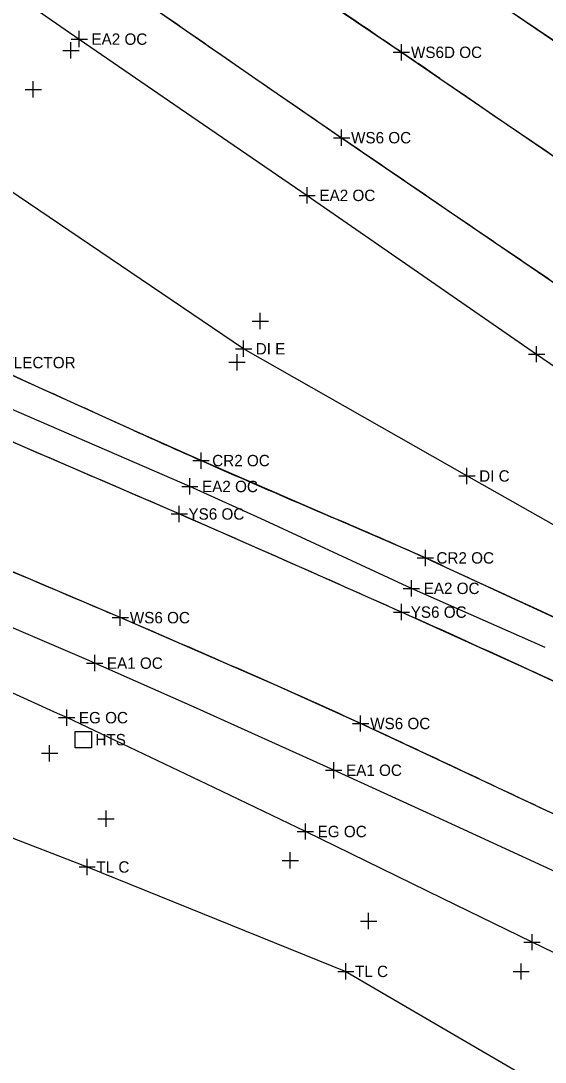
# Model space of a CAD drawing. Extents: x 1324236 to 1326110, y 459090 to 460782.
# Drawn here: x 1325406.7 to 1325471.2, y 459650.5 to 459778.5 of the extents above; entities that cross this region are included whole.
import ezdxf

# ---------------------------------------------------------------- set-up
doc = ezdxf.new("R2010")
doc.units = 0
for name, color, linetype in [('BD_X_Canopy', 7, 'Continuous'), ('DR_X_Ditch', 7, 'Continuous'), ('DR_X_Drive_Pipe', 7, 'Continuous'), ('DT_X_Contour_Major', 7, 'Continuous'), ('DT_X_Island', 7, 'Continuous'), ('DV_X_Property_Line', 7, 'Continuous'), ('LT_X_Poles', 7, 'Continuous'), ('PM_X_Edge_Line', 7, 'Continuous'), ('PM_X_Lane_Line', 7, 'Continuous'), ('PV_X_Shoulder', 7, 'Continuous'), ('RD_X_GR_Lt', 7, 'Continuous'), ('RW_X_CL', 7, 'Continuous'), ('RW_X_Esmt_SH', 7, 'Continuous')]:
    doc.layers.add(name, color=color, linetype=linetype)

msp = doc.modelspace()

# ---------------------------------------------------------------- linework, layer by layer
at = {"layer": 'BD_X_Canopy'}
msp.add_lwpolyline([(1325314.22, 459871.98), (1325341.7, 459852.6), (1325341.7, 459852.6), (1325425.03, 459793.93), (1325425.21, 459793.8), (1325425.21, 459793.8), (1325434.79, 459787.27), (1325434.79, 459787.27), (1325453.51, 459774.61), (1325453.51, 459774.61), (1325458.22, 459771.4), (1325458.22, 459771.4), (1325510.42, 459735.74), (1325510.42, 459735.74), (1325543.06, 459713.54), (1325543.06, 459713.54), (1325597.13, 459676.97)], dxfattribs=at)
at = {"layer": 'DR_X_Ditch'}
for points in [[(1325105.01, 460038.08), (1325127.7, 460021.23), (1325155.6, 460000.72), (1325182.42, 459981.06), (1325210.57, 459960.69), (1325238.63, 459940.35), (1325308.7, 459890.5), (1325308.7, 459890.5), (1325349.01, 459862.04), (1325349.01, 459862.04), (1325431.77, 459803.91), (1325432.23, 459803.59), (1325432.23, 459803.59), (1325448.95, 459791.99), (1325448.95, 459791.99), (1325460.04, 459784.34), (1325460.04, 459784.34), (1325460.31, 459784.16), (1325460.31, 459784.16), (1325516.92, 459745.67), (1325550.1, 459723.2), (1325550.1, 459723.2), (1325604.67, 459686.51)], [(1325334.9, 459842.06), (1325346.76, 459833.74), (1325346.76, 459833.74), (1325362.05, 459823.04), (1325362.05, 459823.04), (1325376.56, 459812.76), (1325376.56, 459812.76), (1325391.06, 459802.47), (1325391.06, 459802.47), (1325404.13, 459793.29), (1325404.13, 459793.29), (1325417.92, 459783.66), (1325417.92, 459783.66), (1325435.23, 459771.64), (1325435.23, 459771.64), (1325446.15, 459764.12), (1325446.15, 459764.12), (1325456.96, 459756.74), (1325456.96, 459756.74), (1325474.62, 459744.7)], [(1325482.64, 459692.45), (1325469.17, 459698.73), (1325469.17, 459698.73), (1325453.52, 459705.82), (1325453.52, 459705.82), (1325439.86, 459711.89), (1325439.86, 459711.89), (1325426.21, 459717.88), (1325426.21, 459717.88), (1325425.05, 459718.39), (1325425.05, 459718.39), (1325386.13, 459735.16), (1325386.13, 459735.16), (1325378.1, 459738.57), (1325378.1, 459738.57), (1325358.54, 459746.7), (1325358.54, 459746.7), (1325327.08, 459759.85)], [(1325476.07, 459679.19), (1325455.87, 459688.71), (1325455.87, 459688.71), (1325448.5, 459692.13), (1325448.5, 459692.13), (1325438.25, 459696.75), (1325438.25, 459696.75), (1325418.97, 459705.14), (1325418.97, 459705.14), (1325417.82, 459705.63), (1325417.82, 459705.63), (1325382.79, 459720.52), (1325382.79, 459720.52), (1325372.67, 459724.76), (1325372.67, 459724.76), (1325351.19, 459733.61), (1325351.19, 459733.61), (1325320.55, 459746.12)]]:
    msp.add_lwpolyline(points, dxfattribs=at)
at = {"layer": 'DR_X_Drive_Pipe'}
for p, q in [((1325434.11, 459738.18), (1325401.18, 459760.48)), ((1325461.56, 459722.55), (1325434.11, 459738.18)), ((1325490.79, 459706.02), (1325461.56, 459722.55))]:
    msp.add_line(p, q, dxfattribs=at)
at = {"layer": 'DT_X_Contour_Major'}
msp.add_line((1325414.41, 459690.15), (1325414.41, 459690.15), dxfattribs=at)
msp.add_lwpolyline([(1325413.41, 459689.15), (1325413.41, 459691.15), (1325415.41, 459691.15), (1325415.41, 459689.15), (1325413.41, 459689.15)], dxfattribs=at)
at = {"layer": 'DT_X_Island'}
for points in [[(1325517.92, 459683.33), (1325497.07, 459693.59), (1325497.07, 459693.59), (1325485.83, 459698.91), (1325485.83, 459698.91), (1325457.28, 459712.1), (1325457.28, 459712.1), (1325456.45, 459712.48), (1325456.45, 459712.48), (1325445.12, 459717.41), (1325445.12, 459717.41), (1325428.9, 459724.44), (1325428.9, 459724.44), (1325420.64, 459728.13), (1325420.64, 459728.13), (1325389.47, 459742.23), (1325389.47, 459742.23), (1325381.25, 459745.77), (1325381.25, 459745.77), (1325361.46, 459753.73), (1325361.46, 459753.73), (1325329.94, 459766.58)], [(1325500.31, 459650.38), (1325476.09, 459662.1), (1325476.09, 459662.1), (1325469.56, 459665.26), (1325469.56, 459665.26), (1325458.54, 459670.63), (1325458.54, 459670.63), (1325441.71, 459678.86), (1325441.71, 459678.86), (1325430.46, 459684.28), (1325430.46, 459684.28), (1325412.38, 459692.85), (1325412.38, 459692.85), (1325411.25, 459693.37), (1325411.25, 459693.37), (1325377.12, 459708.88), (1325377.12, 459708.88), (1325367.23, 459713.24), (1325367.23, 459713.24), (1325346.25, 459722.11), (1325346.25, 459722.11), (1325315.46, 459734.46)]]:
    msp.add_lwpolyline(points, dxfattribs=at)
for centre, radius, start, end in [((1321015.11, 450028.58), 10653.17, 65.572485, 65.756451), ((1325729.08, 460407.22), 745.85, 245.57249, 246.26775), ((1326089.5, 461227.02), 1641.38, 246.26775, 246.8849), ((1325130.55, 458980.44), 801.31, 66.00162, 66.8849), ((1325429.32, 459651.54), 66.7, 65.2184, 66.0016), ((1292192.69, 387660.09), 79360.1, 65.1957241, 65.2184289)]:
    msp.add_arc(centre, radius, start, end, dxfattribs=at)
at = {"layer": 'DV_X_Property_Line'}
for p, q in [((1325413.92, 459775.23), (1325413.92, 459777.23)), ((1325412.92, 459776.23), (1325414.92, 459776.23)), ((1325441.92, 459756.03), (1325441.92, 459758.03)), ((1325440.93, 459757.03), (1325442.93, 459757.03)), ((1325470.12, 459736.52), (1325470.12, 459738.52)), ((1325469.12, 459737.52), (1325471.12, 459737.52)), ((1325426.51, 459721.26), (1325428.51, 459721.26)), ((1325427.51, 459720.26), (1325427.51, 459722.26)), ((1325454.74, 459707.74), (1325454.74, 459709.74)), ((1325453.74, 459708.74), (1325455.74, 459708.74)), ((1325414.82, 459699.55), (1325416.82, 459699.55)), ((1325415.82, 459698.55), (1325415.82, 459700.55)), ((1325412.38, 459691.85), (1325412.38, 459693.85)), ((1325411.38, 459692.85), (1325413.38, 459692.85)), ((1325445.2, 459685.39), (1325445.2, 459687.39)), ((1325444.2, 459686.39), (1325446.2, 459686.39)), ((1325441.71, 459677.86), (1325441.71, 459679.86)), ((1325440.71, 459678.86), (1325442.71, 459678.86)), ((1325469.56, 459664.26), (1325469.56, 459666.26)), ((1325468.56, 459665.26), (1325470.56, 459665.26))]:
    msp.add_line(p, q, dxfattribs=at)
at = {"layer": 'LT_X_Poles'}
msp.add_lwpolyline([(1325105.01, 460038.08), (1325127.7, 460021.23), (1325155.6, 460000.72), (1325182.42, 459981.06), (1325210.57, 459960.69), (1325238.63, 459940.35), (1325308.7, 459890.5), (1325308.7, 459890.5), (1325349.01, 459862.04), (1325349.01, 459862.04), (1325431.77, 459803.91), (1325432.23, 459803.59), (1325432.23, 459803.59), (1325448.95, 459791.99), (1325448.95, 459791.99), (1325460.04, 459784.34), (1325460.04, 459784.34), (1325460.31, 459784.16), (1325460.31, 459784.16), (1325516.92, 459745.67), (1325550.1, 459723.2), (1325550.1, 459723.2), (1325604.67, 459686.51)], dxfattribs=at)
at = {"layer": 'PM_X_Edge_Line'}
msp.add_line((1325460.31, 459784.16), (1325516.92, 459745.67), dxfattribs=at)
for centre, radius, start, end in [((1329074.79, 465031.03), 6395.91, 235.127535, 235.316349), ((1326876.36, 461854.17), 2532.55, 235.31635, 235.61641), ((1329841.36, 466187.1), 7782.83, 235.616406, 235.712748), ((1337152.17, 476909.47), 20760.4, 235.712749, 235.771737), ((1207414.73, 185918.32), 298149.15, 66.6835178, 66.6916618), ((1213240.35, 195762.5), 286792.19, 66.9742062, 66.981811), ((1325318.9, 459472.12), 268.17, 66.412, 66.6835), ((1324041.69, 456547.03), 3459.94, 66.16514, 66.41197), ((1324033.11, 456527.61), 3481.17, 65.91906, 66.16514), ((1325296.9, 459421.11), 309.15, 66.7426, 66.9742), ((1324487.82, 457538.59), 2358.18, 66.23185, 66.74258), ((1324766.13, 458167.75), 1684.69, 65.33478, 65.91906), ((1324943.28, 458553.52), 1260.19, 64.65921, 65.33478), ((1325166.02, 459078.59), 675.45, 65.27754, 66.23185), ((1325004.3, 458727.36), 1062.12, 64.83943, 65.27754), ((1322041.82, 452420.5), 8030.1, 64.6801, 64.839434)]:
    msp.add_arc(centre, radius, start, end, dxfattribs=at)
at = {"layer": 'PM_X_Lane_Line'}
for centre, radius, start, end in [((1323725.17, 457238.6), 3068.96, 55.72489, 56.1468), ((1322515.82, 455464.1), 5216.38, 55.66234, 55.72489), ((1688056.24, 990570.36), 642825.68, 235.66233616, 235.66797108)]:
    msp.add_arc(centre, radius, start, end, dxfattribs=at)
at = {"layer": 'PV_X_Shoulder'}
for points in [[(1325330.11, 459834.9), (1325344.04, 459825.11), (1325344.04, 459825.11), (1325357.96, 459815.31), (1325357.96, 459815.31), (1325374.51, 459803.66), (1325374.51, 459803.66), (1325386.17, 459795.45), (1325386.17, 459795.45), (1325394.02, 459789.97), (1325394.02, 459789.97), (1325413.92, 459776.23), (1325413.92, 459776.23), (1325427.77, 459766.74), (1325427.77, 459766.74), (1325441.92, 459757.03), (1325441.92, 459757.03), (1325456.14, 459747.2), (1325456.14, 459747.2), (1325470.12, 459737.52), (1325470.12, 459737.52), (1325484.21, 459727.89)], [(1325471.17, 459701.49), (1325454.74, 459708.74), (1325454.74, 459708.74), (1325436.72, 459717.08), (1325436.72, 459717.08), (1325427.51, 459721.26), (1325427.51, 459721.26), (1325423.19, 459723.14), (1325423.19, 459723.14), (1325387.72, 459738.52), (1325387.72, 459738.52), (1325379.47, 459742.11), (1325379.47, 459742.11), (1325359.98, 459750.59), (1325359.98, 459750.59), (1325328.62, 459763.78)], [(1325472.99, 459673.66), (1325456.57, 459681.21), (1325456.57, 459681.21), (1325445.2, 459686.39), (1325445.2, 459686.39), (1325427.97, 459694.16), (1325427.97, 459694.16), (1325415.82, 459699.55), (1325415.82, 459699.55), (1325415.12, 459699.86), (1325415.12, 459699.86), (1325380.17, 459714.81), (1325380.17, 459714.81), (1325370.08, 459719.06), (1325370.08, 459719.06), (1325348.8, 459727.83), (1325348.8, 459727.83), (1325318.08, 459740.44)]]:
    msp.add_lwpolyline(points, dxfattribs=at)
at = {"layer": 'RD_X_GR_Lt'}
for p, q in [((1325383.74, 459686.63), (1325414.9, 459674.5)), ((1325414.9, 459674.5), (1325446.68, 459661.67)), ((1325446.68, 459661.67), (1325475.43, 459644.9))]:
    msp.add_line(p, q, dxfattribs=at)
at = {"layer": 'RW_X_CL'}
for p, q in [((1325412.9, 459773.84), (1325412.9, 459775.84)), ((1325453.51, 459773.61), (1325453.51, 459775.61)), ((1325411.9, 459774.84), (1325413.9, 459774.84)), ((1325452.51, 459774.61), (1325454.51, 459774.61)), ((1325407.28, 459770.05), (1325409.28, 459770.05)), ((1325408.28, 459769.05), (1325408.28, 459771.05)), ((1325446.15, 459763.12), (1325446.15, 459765.12)), ((1325445.15, 459764.12), (1325447.15, 459764.12)), ((1325436.17, 459740.59), (1325436.17, 459742.59)), ((1325435.17, 459741.59), (1325437.17, 459741.59)), ((1325433.32, 459735.53), (1325433.32, 459737.53)), ((1325432.32, 459736.53), (1325434.32, 459736.53)), ((1325428.9, 459723.44), (1325428.9, 459725.44)), ((1325427.9, 459724.44), (1325429.9, 459724.44)), ((1325426.21, 459716.88), (1325426.21, 459718.88)), ((1325425.21, 459717.88), (1325427.21, 459717.88)), ((1325455.45, 459712.48), (1325457.45, 459712.48)), ((1325456.45, 459711.48), (1325456.45, 459713.48)), ((1325418.97, 459704.14), (1325418.97, 459706.14)), ((1325453.52, 459704.82), (1325453.52, 459706.82)), ((1325417.97, 459705.14), (1325419.97, 459705.14)), ((1325452.52, 459705.82), (1325454.52, 459705.82)), ((1325448.5, 459691.13), (1325448.5, 459693.13)), ((1325447.5, 459692.13), (1325449.5, 459692.13)), ((1325410.28, 459687.48), (1325410.28, 459689.48)), ((1325409.28, 459688.48), (1325411.28, 459688.48)), ((1325416.22, 459680.43), (1325418.22, 459680.43)), ((1325417.22, 459679.43), (1325417.22, 459681.43)), ((1325438.85, 459675.31), (1325440.85, 459675.31)), ((1325439.85, 459674.31), (1325439.85, 459676.31)), ((1325449.48, 459666.85), (1325449.48, 459668.85)), ((1325448.48, 459667.85), (1325450.48, 459667.85)), ((1325468.22, 459660.66), (1325468.22, 459662.66)), ((1325467.22, 459661.66), (1325469.22, 459661.66))]:
    msp.add_line(p, q, dxfattribs=at)
at = {"layer": 'RW_X_Esmt_SH'}
for p, q in [((1325434.11, 459737.18), (1325434.11, 459739.18)), ((1325433.11, 459738.18), (1325435.11, 459738.18)), ((1325460.56, 459722.55), (1325462.56, 459722.55)), ((1325461.56, 459721.55), (1325461.56, 459723.55)), ((1325414.9, 459673.5), (1325414.9, 459675.5)), ((1325413.9, 459674.5), (1325415.9, 459674.5)), ((1325446.68, 459660.67), (1325446.68, 459662.67)), ((1325445.68, 459661.67), (1325447.68, 459661.67))]:
    msp.add_line(p, q, dxfattribs=at)

# ---------------------------------------------------------------- texts
at = {"layer": 'DT_X_Contour_Major'}
msp.add_text('HTS', height=1.4, dxfattribs=at).set_placement((1325415.91, 459689.45))
at = {"layer": 'DV_X_Property_Line'}
for s, p in [('EA2 OC', (1325415.42, 459775.53)), ('EA2 OC', (1325443.43, 459756.33)), ('EA2 OC', (1325429.01, 459720.56)), ('EA2 OC', (1325456.24, 459708.04)), ('EA1 OC', (1325417.32, 459698.85)), ('EG OC', (1325413.88, 459692.15)), ('EA1 OC', (1325446.7, 459685.69)), ('EG OC', (1325443.21, 459678.16))]:
    msp.add_text(s, height=1.4, dxfattribs=at).set_placement(p)
at = {"layer": 'RW_X_CL'}
for s, p in [('WS6D OC', (1325454.68, 459773.91)), ('WS6 OC', (1325447.32, 459763.42)), ('CR2 OC', (1325430.26, 459723.74)), ('YS6 OC', (1325427.34, 459717.18)), ('CR2 OC', (1325457.81, 459711.78)), ('YS6 OC', (1325454.65, 459705.12)), ('WS6 OC', (1325420.14, 459704.44)), ('WS6 OC', (1325449.67, 459691.43))]:
    msp.add_text(s, height=1.4, dxfattribs=at).set_placement(p)
at = {"layer": 'RW_X_Esmt_SH'}
for s, p in [('DI E', (1325435.61, 459737.48)), ('REFLECTOR', (1325402.14, 459735.78)), ('DI C', (1325463.06, 459721.85)), ('TL C', (1325416.03, 459673.8)), ('TL C', (1325447.81, 459660.97))]:
    msp.add_text(s, height=1.4, dxfattribs=at).set_placement(p)

doc.saveas('drawing.dxf')
